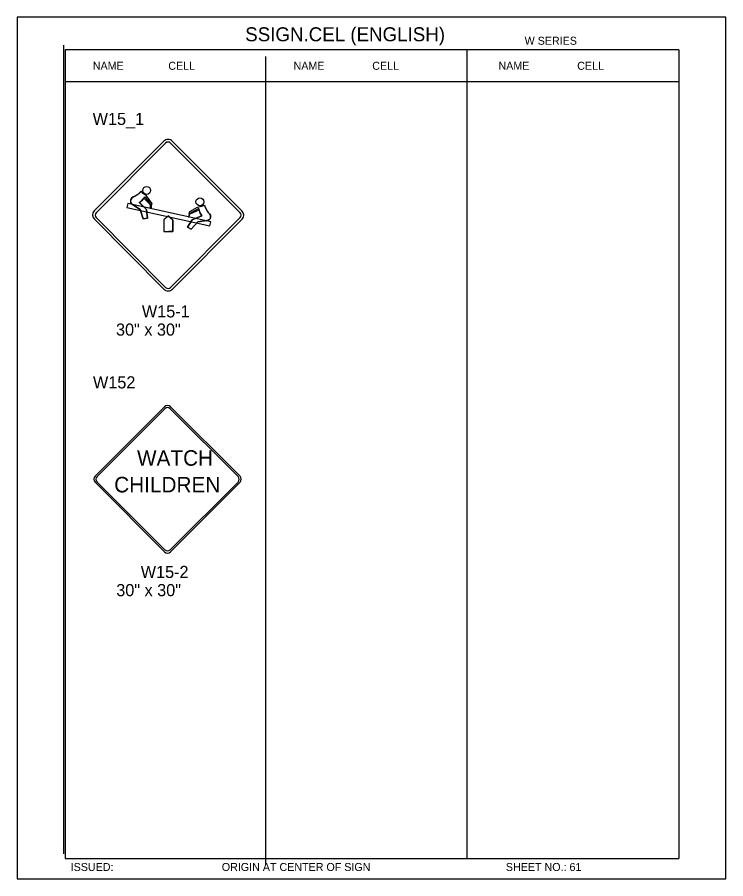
# Model space of a CAD drawing. Extents: x -5299 to 22597, y -19549 to -1808.
# Drawn here: x 121 to 822, y -7309 to -6456 of the extents above; entities that cross this region are included whole.
import ezdxf

# ---------------------------------------------------------------- set-up
doc = ezdxf.new("R2010")
doc.units = 0
for name, color, linetype in [('Level 1', 7, 'Continuous'), ('Level 2', 7, 'Continuous'), ('Level 3', 7, 'Continuous'), ('Level 62', 7, 'Continuous')]:
    doc.layers.add(name, color=color, linetype=linetype)

msp = doc.modelspace()

# ---------------------------------------------------------------- linework, layer by layer
at = {"layer": 'Level 1'}
for p, q in [((166.91, -6484.11), (166.91, -7284.11)), ((166.91, -6484.11), (166.91, -7284.11)), ((775.76, -6488.59), (168.74, -6488.59)), ((168.74, -6488.59), (168.74, -7288.59)), ((566.08, -6488.59), (566.08, -7288.59)), ((775.76, -6488.59), (775.76, -7288.59)), ((366.92, -6495.34), (366.92, -7295.34)), ((775.76, -6520.26), (168.74, -6520.26)), ((197.34, -6648.07), (266.4, -6579)), ((274.69, -6579), (343.54, -6648.07)), ((199.25, -6649.98), (268.1, -6580.91)), ((272.99, -6580.91), (341.84, -6649.98)), ((266.4, -6725.41), (197.55, -6656.35)), ((268.1, -6723.72), (199.25, -6654.65)), ((270.78, -6650.13), (270.78, -6650.13)), ((341.84, -6654.65), (272.99, -6723.72)), ((343.75, -6656.35), (274.9, -6725.41)), ((198.2, -6910.52), (266.94, -6841.78)), ((200.19, -6910.77), (267.19, -6843.77)), ((272.67, -6843.77), (339.68, -6910.77)), ((272.92, -6841.78), (341.67, -6910.53)), ((266.95, -6985.25), (198.2, -6916.5)), ((267.2, -6983.26), (200.19, -6916.25)), ((269.87, -6912.99), (269.87, -6912.99)), ((339.68, -6916.26), (272.68, -6983.26)), ((341.67, -6916.5), (272.92, -6985.25)), ((168.74, -7288.59), (775.76, -7288.59))]:
    msp.add_line(p, q, dxfattribs=at)
for centre, radius, start, end in [((270.54, -6583.08), 5.81, 44.53529, 135.46471), ((270.54, -6583.32), 3.43, 44.53529, 135.46471), ((201.64, -6652.1), 5.9, 136.85262, 226.08498), ((339.42, -6652.31), 5.91, 316.97576, 45.96184), ((201.61, -6652.31), 3.33, 135.38382, 224.61618), ((339.45, -6652.31), 3.34, 315.50696, 44.49304), ((270.54, -6721.37), 3.38, 223.73079, 316.26921), ((270.65, -6721.35), 5.88, 223.73079, 316.26921), ((269.93, -6844.77), 4.23, 45, 135), ((269.93, -6846.51), 3.87, 45, 135), ((201.19, -6913.51), 4.23, 135, 225), ((202.93, -6913.51), 3.87, 135, 225), ((336.94, -6913.51), 3.87, 315, 45), ((338.68, -6913.51), 4.23, 315, 45), ((269.94, -6982.26), 4.23, 225, 315), ((269.94, -6980.52), 3.87, 225, 315)]:
    msp.add_arc(centre, radius, start, end, dxfattribs=at)
at = {"layer": 'Level 3'}
for p, q in [((241.75, -6639.35), (248.98, -6646.79)), ((247.49, -6634.25), (251.95, -6639.99)), ((251.95, -6639.99), (253.44, -6642.75)), ((243.03, -6646.58), (235.38, -6641.69)), ((246, -6655.93), (243.03, -6646.58)), ((248.98, -6646.79), (250.25, -6655.29)), ((252.8, -6645.52), (253.23, -6642.75)), ((253.23, -6642.75), (253.86, -6642.75)), ((253.86, -6642.75), (253.44, -6642.75)), ((253.86, -6642.75), (253.65, -6645.73)), ((254.29, -6640.2), (253.86, -6642.75)), ((292.11, -6648.49), (291.48, -6651.04)), ((300.83, -6645.73), (294.45, -6649.34)), ((250.25, -6655.29), (246, -6655.93)), ((270.86, -6652.74), (266.19, -6656.99)), ((266.19, -6656.99), (266.19, -6668.25)), ((270.44, -6652.74), (275.11, -6656.99)), ((275.11, -6656.99), (275.11, -6668.25)), ((294.45, -6656.78), (289.78, -6664)), ((291.48, -6651.04), (290.63, -6653.8)), ((291.48, -6651.04), (291.9, -6651.25)), ((292.11, -6651.25), (291.48, -6651.04)), ((291.48, -6654.02), (292.11, -6651.25)), ((294.45, -6649.34), (291.9, -6651.25)), ((303.8, -6652.95), (294.45, -6656.78)), ((289.78, -6664), (293.39, -6666.13)), ((293.39, -6666.13), (299.98, -6658.9)), ((299.98, -6658.9), (308.9, -6657.63)), ((266.19, -6668.25), (270.23, -6668.25)), ((275.11, -6668.25), (271.08, -6668.25))]:
    msp.add_line(p, q, dxfattribs=at)
for points in [[(249.19, -6633.19), (247.28, -6631.91), (246, -6630.64), (243.88, -6628.52), (243.66, -6628.94), (240.48, -6631.7), (237.93, -6633.4), (236.01, -6634.25), (234.31, -6635.32), (233.68, -6636.38), (233.25, -6637.23), (233.25, -6638.72), (233.46, -6639.78), (234.31, -6641.05), (234.95, -6641.48), (235.38, -6641.69), (243.03, -6646.58), (246, -6655.93), (250.25, -6655.29), (248.98, -6646.79), (241.96, -6639.57), (243.66, -6638.29), (244.51, -6637.86), (246, -6636.16), (246.64, -6635.53), (251.31, -6640.2), (253.44, -6642.75), (253.86, -6642.75), (254.29, -6640.2)], [(230.7, -6640.63), (229.64, -6644.66), (311.88, -6662.73), (312.94, -6658.69)], [(253.86, -6642.75), (253.65, -6645.73), (252.8, -6645.52), (253.23, -6642.75)], [(299.76, -6644.24), (302.1, -6643.82), (303.8, -6643.18), (306.56, -6642.33), (306.56, -6642.54), (308.26, -6646.36), (309.96, -6649.13), (311.45, -6651.04), (312.3, -6652.1), (312.51, -6653.38), (312.51, -6654.44), (312.09, -6655.72), (311.45, -6656.57), (309.75, -6657.63), (309.11, -6657.63), (308.9, -6657.63), (299.98, -6658.9), (293.39, -6666.13), (289.78, -6664), (294.45, -6656.78), (303.8, -6652.95), (302.74, -6651.25), (302.1, -6650.19), (301.46, -6648.07), (301.04, -6647.22), (294.88, -6649.77), (291.9, -6651.25), (291.48, -6651.04), (292.11, -6648.49)], [(270.86, -6652.74), (266.19, -6656.99), (266.19, -6668.25), (275.11, -6668.25), (275.11, -6656.99), (275.11, -6656.99)], [(291.48, -6651.04), (290.63, -6653.8), (291.48, -6654.02), (292.11, -6651.25)]]:
    msp.add_lwpolyline(points, close=True, dxfattribs=at)
for centre in [(249.29, -6627.77), (301.95, -6639.01)]:
    msp.add_circle(centre, 3.91, dxfattribs=at)
for centre, radius, start, end in [((237.13, -6638.36), 3.84, 115.82579, 243.15589), ((232.62, -6624.21), 18.01, 301.15321, 326.21082), ((318.63, -6642.73), 18.01, 189.85133, 214.90894), ((308.76, -6653.84), 3.88, 272.90626, 40.23636)]:
    msp.add_arc(centre, radius, start, end, dxfattribs=at)
for points in [[(243.88, -6628.52), (241.96, -6631.49), (235.38, -6634.68)], [(306.56, -6642.33), (307.2, -6645.94), (311.66, -6651.25)]]:
    msp.add_open_spline(points, degree=2, dxfattribs=at)
at = {"layer": 'Level 62'}
msp.add_lwpolyline([(121.23, -7308.78), (822.28, -7308.78), (822.28, -6456.4), (121.23, -6456.4)], close=True, dxfattribs=at)

# ---------------------------------------------------------------- texts
at = {"layer": 'Level 1'}
for s, p in [('WATCH', (239.72, -6900.15)), ('CHILDREN', (217.17, -6926.53))]:
    msp.add_text(s, height=15.363, dxfattribs=at).set_placement(p)
at = {"layer": 'Level 2'}
for s, p in [('W15_1', (195.88, -6562.99)), ('W152', (196.19, -6823.64))]:
    msp.add_text(s, height=12, dxfattribs=at).set_placement(p)
at = {"layer": 'Level 3'}
for s, height, p in [('SSIGN.CEL (ENGLISH)', 13.8566, (346.82, -6480.2)), ('W SERIES', 7.918, (623.26, -6483.64)), ('NAME', 7.918, (196.03, -6508.42)), ('CELL', 7.918, (270.7, -6508.42)), ('NAME', 7.918, (394.64, -6508.42)), ('CELL', 7.918, (472.51, -6508.42)), ('NAME', 7.918, (597.41, -6508.42)), ('CELL', 7.918, (675.29, -6508.42)), ('W15-1', 12, (244.58, -6753.42)), ('30" x 30"', 12, (218.97, -6771.42)), ('W15-2', 12, (243.45, -7011.2)), ('30" x 30"', 12, (219.21, -7029.2)), ('ISSUED:', 7.918, (174.11, -7301.08)), ('ORIGIN AT CENTER OF SIGN', 7.9181, (323.64, -7301.08)), ('SHEET NO.: 61', 7.918, (604.7, -7301.08))]:
    msp.add_text(s, height=height, dxfattribs=at).set_placement(p)

doc.saveas('drawing.dxf')
